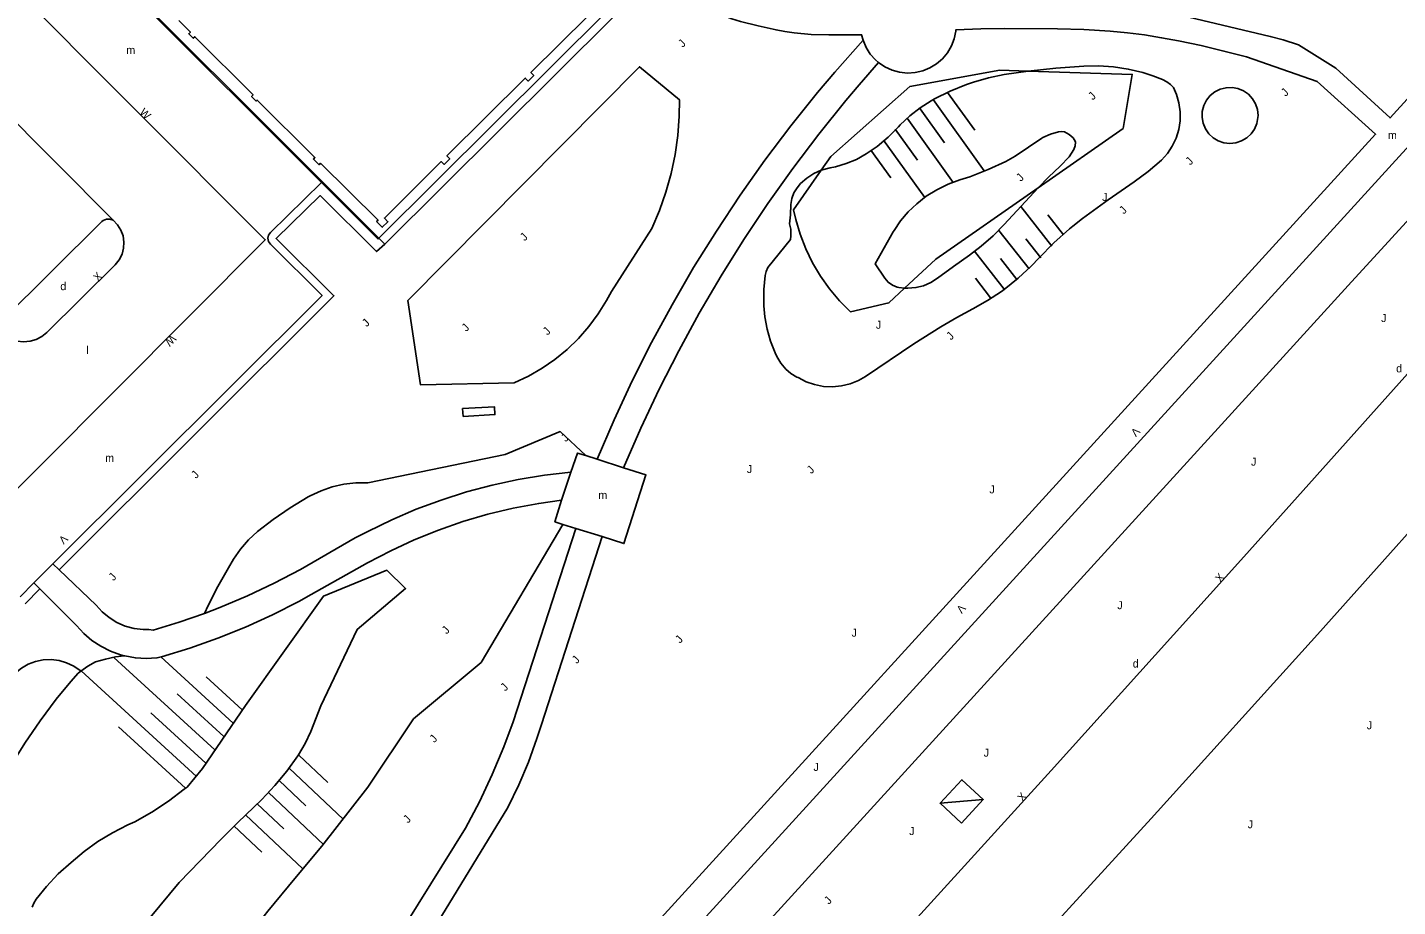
# Model space of a CAD drawing. Extents: x 134999 to 136502, y 457398 to 459002.
# Drawn here: x 135729.1 to 135814.7, y 458479.7 to 458534.7 of the extents above; entities that cross this region are included whole.
import ezdxf

# ---------------------------------------------------------------- set-up
doc = ezdxf.new("R2010")
doc.units = 0
for name, color, linetype in [('RI_DGTB_18', 7, 'Continuous'), ('RI_DGTB_19', 7, 'Continuous'), ('RI_DGTB_29', 7, 'Continuous'), ('RI_DGTB_3', 7, 'Continuous'), ('RI_DGTB_30', 7, 'Continuous'), ('RI_DGTB_31', 7, 'Continuous'), ('RI_DGTB_32', 7, 'Continuous'), ('RI_DGTB_43', 7, 'Continuous'), ('RI_DGTB_53', 7, 'Continuous'), ('RI_DGTB_54', 7, 'Continuous')]:
    doc.layers.add(name, color=color, linetype=linetype)

msp = doc.modelspace()

# ---------------------------------------------------------------- linework, layer by layer
at = {"layer": 'RI_DGTB_18'}
for p, q in [((135785.68, 458530.169), (135788.88, 458525.711)), ((135786.592, 458530.615), (135788.281, 458528.26)), ((135784.868, 458529.586), (135786.391, 458527.465)), ((135783.316, 458528.319), (135784.702, 458526.387)), ((135784.055, 458529.003), (135786.94, 458524.985)), ((135782.582, 458527.625), (135785.157, 458524.037)), ((135781.799, 458527.001), (135783.038, 458525.276)), ((135793.102, 458521.006), (135791.166, 458523.485)), ((135793.819, 458521.711), (135792.848, 458522.955)), ((135791.676, 458519.583), (135789.795, 458521.992)), ((135792.407, 458520.27), (135791.475, 458521.465)), ((135790.122, 458518.322), (135788.27, 458520.695)), ((135790.921, 458518.923), (135789.898, 458520.235)), ((135789.277, 458517.779), (135788.321, 458519.004)), ((135740.806, 458489.525), (135734.508, 458495.299)), ((135741.955, 458491.184), (135737.443, 458495.32)), ((135739.667, 458487.855), (135732.465, 458494.457)), ((135742.524, 458492.019), (135740.276, 458494.08)), ((135741.381, 458490.354), (135738.47, 458493.021)), ((135740.255, 458488.673), (135736.81, 458491.831)), ((135738.98, 458487.129), (135734.803, 458490.957)), ((135746.066, 458489.185), (135747.873, 458487.476)), ((135745.462, 458488.38), (135748.836, 458485.189)), ((135744.838, 458487.594), (135746.498, 458486.023)), ((135744.172, 458486.847), (135747.618, 458483.587)), ((135742.733, 458485.456), (135746.313, 458482.068)), ((135743.465, 458486.139), (135745.124, 458484.57)), ((135742.009, 458484.764), (135743.75, 458483.117))]:
    msp.add_line(p, q, dxfattribs=at)
for points in [[(135778.699, 458525.752), (135778.227, 458525.541), (135777.794, 458525.261), (135777.409, 458524.916), (135777.184, 458524.656), (135776.984, 458524.333), (135776.855, 458523.976), (135776.804, 458523.6), (135776.779, 458522.969), (135776.709, 458522.389), (135776.796, 458522.059), (135776.804, 458521.717), (135776.797, 458521.656), (135776.784, 458521.428), (135775.357, 458519.666), (135775.254, 458519.421), (135775.193, 458519.163), (135775.106, 458518.293), (135775.1, 458517.419), (135775.106, 458517.281), (135775.169, 458516.58), (135775.307, 458515.813), (135775.523, 458515.063), (135775.815, 458514.34), (135775.926, 458514.111), (135776.175, 458513.695), (135776.481, 458513.318), (135776.8, 458513.038), (135777.166, 458512.823), (135777.249, 458512.786), (135777.75, 458512.529), (135778.282, 458512.345), (135778.835, 458512.239), (135779.397, 458512.212), (135779.958, 458512.264), (135780.505, 458512.396), (135781.029, 458512.604), (135781.459, 458512.845), (135784.478, 458514.887), (135786.163, 458515.959), (135787.155, 458516.546), (135788.172, 458517.09), (135789.081, 458517.596), (135789.949, 458518.171), (135790.131, 458518.304), (135791.004, 458519.004), (135791.824, 458519.765), (135792.296, 458520.255), (135793.223, 458521.201), (135794.205, 458522.09), (135794.41, 458522.262), (135795.023, 458522.741), (135796.613, 458523.906), (135798.235, 458525.026), (135799.111, 458525.673), (135799.946, 458526.372), (135800.316, 458526.789), (135800.623, 458527.255), (135800.86, 458527.76), (135801.023, 458528.294), (135801.107, 458528.845), (135801.113, 458529.403), (135801.038, 458529.956), (135800.885, 458530.493), (135800.698, 458530.923), (135800.52, 458531.114), (135800.281, 458531.285), (135800.019, 458531.419), (135799.408, 458531.655), (135798.784, 458531.854), (135797.871, 458532.075), (135796.943, 458532.217), (135796.006, 458532.28), (135795.093, 458532.265), (135793.358, 458532.135), (135791.628, 458531.944)], [(135778.699, 458525.752), (135779.256, 458525.898), (135779.589, 458525.965), (135780.258, 458526.16), (135780.901, 458526.43), (135781.508, 458526.772), (135782.181, 458527.242), (135782.874, 458527.821), (135783.514, 458528.458), (135783.629, 458528.581), (135784.224, 458529.146), (135784.872, 458529.65), (135785.565, 458530.089), (135785.775, 458530.206), (135786.756, 458530.696), (135787.771, 458531.114), (135788.202, 458531.265), (135789.153, 458531.536), (135790.124, 458531.729), (135791.628, 458531.944)], [(135792.252, 458524.656), (135792.885, 458525.311), (135793.625, 458525.994), (135794.172, 458526.578), (135794.478, 458527.048), (135794.563, 458527.265), (135794.571, 458527.498), (135794.56, 458527.559), (135794.44, 458527.771), (135794.183, 458527.991), (135793.885, 458528.151), (135793.702, 458528.168), (135793.518, 458528.151), (135793.014, 458528.007), (135792.538, 458527.788), (135792.471, 458527.749), (135790.803, 458526.636), (135790.216, 458526.296), (135789.113, 458525.785), (135787.979, 458525.347), (135787.359, 458525.143), (135786.625, 458524.874), (135785.923, 458524.532), (135785.259, 458524.119), (135784.66, 458523.658), (135784.127, 458523.151), (135783.652, 458522.59), (135783.241, 458521.98), (135783.191, 458521.895), (135782.071, 458519.892), (135782.66, 458519.001), (135782.873, 458518.751), (135783.139, 458518.559), (135783.444, 458518.438), (135783.551, 458518.414), (135783.905, 458518.375)], [(135792.252, 458524.656), (135790.127, 458522.356), (135789.437, 458521.646), (135788.691, 458520.995), (135787.958, 458520.448), (135786.948, 458519.734), (135785.955, 458518.996), (135785.538, 458518.728), (135785.084, 458518.531), (135784.604, 458518.41), (135784.11, 458518.367), (135783.948, 458518.37), (135783.905, 458518.375)], [(135763.989, 458507.907), (135762.384, 458509.412), (135758.96, 458507.986), (135750.368, 458506.212), (135749.622, 458506.205), (135748.881, 458506.118), (135748.153, 458505.953), (135747.448, 458505.711), (135746.772, 458505.394), (135746.644, 458505.324), (135745.525, 458504.649), (135744.45, 458503.907), (135743.489, 458503.156), (135742.925, 458502.637), (135742.418, 458502.061), (135741.974, 458501.437), (135741.658, 458500.889), (135741.003, 458499.723), (135740.401, 458498.529), (135740.177, 458498.047)], [(135731.718, 458469.696), (135733.301, 458469.825), (135734.051, 458469.94), (135734.784, 458470.133), (135735.493, 458470.402), (135735.893, 458470.593), (135736.638, 458471.024), (135737.341, 458471.521), (135737.994, 458472.082), (135738.592, 458472.701), (135738.869, 458473.031), (135739.928, 458474.215), (135741.098, 458475.669), (135742.092, 458476.81), (135743.445, 458478.563), (135744.135, 458479.429), (135745.809, 458481.467), (135747.501, 458483.489), (135750.381, 458487.175), (135753.222, 458491.453), (135757.447, 458494.986), (135762.551, 458503.611)], [(135736.783, 458479.039), (135738.595, 458481.213), (135741.206, 458483.935), (135742.241, 458484.981), (135743.755, 458486.421), (135744.566, 458487.279), (135745.317, 458488.189), (135746.005, 458489.148), (135746.041, 458489.202), (135746.461, 458489.916), (135746.811, 458490.667), (135747.443, 458492.267), (135749.698, 458497.047), (135752.733, 458499.601), (135751.562, 458500.744), (135747.602, 458499.113), (135745.159, 458495.712), (135742.738, 458492.295), (135740.043, 458488.344), (135739.078, 458487.191), (135738.903, 458487.048), (135737.919, 458486.305), (135736.889, 458485.627), (135735.817, 458485.017), (135735.376, 458484.822), (135734.426, 458484.338), (135733.515, 458483.785), (135732.649, 458483.164), (135731.831, 458482.481), (135731.038, 458481.756), (135730.301, 458480.974), (135729.658, 458480.186), (135729.509, 458479.941), (135729.411, 458479.671)], [(135735.148, 458495.395), (135734.616, 458495.321), (135733.982, 458495.19), (135733.36, 458495.012), (135732.883, 458494.754), (135732.441, 458494.44)], [(135732.441, 458494.44), (135732.276, 458494.3), (135731.829, 458493.79), (135730.911, 458492.677), (135729.895, 458491.327), (135728.943, 458489.931), (135728.059, 458488.492), (135726.302, 458485.28), (135725.68, 458484.052), (135725.536, 458483.75), (135725.061, 458482.637), (135724.66, 458481.495), (135724.286, 458480.238), (135723.953, 458478.969)]]:
    msp.add_lwpolyline(points, dxfattribs=at)
at = {"layer": 'RI_DGTB_19'}
for points in [[(135752.87, 458517.6), (135753.67, 458512.33), (135759.51, 458512.45), (135760.4, 458512.873), (135761.252, 458513.367), (135762.061, 458513.928), (135762.823, 458514.553), (135763.531, 458515.237), (135764.181, 458515.977), (135764.769, 458516.767), (135765.291, 458517.603), (135765.59, 458518.16), (135768.12, 458522.11), (135768.596, 458523.226), (135768.997, 458524.371), (135769.322, 458525.54), (135769.57, 458526.727), (135769.738, 458527.929), (135769.827, 458529.138), (135769.84, 458530.16), (135767.34, 458532.22), (135752.87, 458517.6)], [(135791.628, 458531.944), (135789.86, 458532), (135784.23, 458530.99), (135779.29, 458526.6), (135778.699, 458525.752)], [(135792.252, 458524.656), (135797.55, 458528.36), (135798.12, 458531.74), (135791.628, 458531.944)], [(135802.484, 458529.056), (135802.549, 458528.688), (135802.691, 458528.342), (135802.903, 458528.035), (135803.175, 458527.779), (135803.496, 458527.587), (135803.849, 458527.467), (135804.221, 458527.425), (135804.592, 458527.463), (135804.947, 458527.579), (135805.27, 458527.768), (135805.544, 458528.021), (135805.759, 458528.326), (135805.905, 458528.671), (135805.973, 458529.038), (135805.979, 458529.174), (135805.939, 458529.546), (135805.821, 458529.9), (135805.631, 458530.222), (135805.376, 458530.495), (135805.07, 458530.709), (135804.725, 458530.852), (135804.357, 458530.919), (135803.984, 458530.906), (135803.622, 458530.815), (135803.287, 458530.648), (135802.996, 458530.414), (135802.761, 458530.124), (135802.593, 458529.791), (135802.499, 458529.429), (135802.484, 458529.056)], [(135778.699, 458525.752), (135776.97, 458523.27), (135777.103, 458522.68), (135777.38, 458521.747), (135777.733, 458520.84), (135778.158, 458519.966), (135778.655, 458519.129), (135779.218, 458518.335), (135779.844, 458517.591), (135780.53, 458516.9), (135782.92, 458517.46), (135783.905, 458518.375)], [(135792.252, 458524.656), (135785.85, 458520.18), (135783.905, 458518.375)], [(135732.441, 458494.44), (135732.407, 458494.469), (135732.002, 458494.751), (135731.557, 458494.964), (135731.083, 458495.102), (135730.593, 458495.163), (135730.1, 458495.143), (135729.616, 458495.044), (135729.155, 458494.869), (135728.728, 458494.621), (135728.346, 458494.308), (135728.02, 458493.937), (135727.759, 458493.519), (135727.568, 458493.064), (135727.452, 458492.584), (135727.416, 458492.092), (135727.46, 458491.6), (135714.46, 458478.41), (135712.7, 458480.19), (135711.42, 458478.92), (135710.327, 458480.022), (135710.535, 458480.225)]]:
    msp.add_lwpolyline(points, dxfattribs=at)
at = {"layer": 'RI_DGTB_3'}
for q in [(135765.736, 458535.362), (135751.065, 458521.498)]:
    msp.add_line((135751.432, 458521.13), q, dxfattribs=at)
for points in [[(135751.065, 458521.498), (135730.234, 458542.332), (135744.517, 458556.585), (135756.157, 458544.979)], [(135738.566, 458535.1), (135739.287, 458534.379), (135739.186, 458534.282), (135739.469, 458533.999), (135739.57, 458534.096), (135743.209, 458530.457), (135743.108, 458530.36), (135743.391, 458530.077), (135743.456, 458530.133), (135747.068, 458526.542), (135746.974, 458526.449), (135747.326, 458526.094), (135747.422, 458526.19), (135751.011, 458522.622), (135750.918, 458522.537), (135751.27, 458522.182), (135751.625, 458522.534), (135751.406, 458522.754), (135754.959, 458526.29), (135755.136, 458526.113), (135755.491, 458526.465), (135755.315, 458526.643), (135760.201, 458531.505), (135760.378, 458531.326), (135760.732, 458531.679), (135760.555, 458531.856), (135764.125, 458535.409)]]:
    msp.add_lwpolyline(points, dxfattribs=at)
at = {"layer": 'RI_DGTB_30'}
for points in [[(135787.448, 458484.94), (135788.813, 458486.402), (135787.483, 458487.643), (135786.118, 458486.181), (135787.448, 458484.94)], [(135786.118, 458486.181), (135788.813, 458486.402)]]:
    msp.add_lwpolyline(points, dxfattribs=at)
at = {"layer": 'RI_DGTB_32'}
msp.add_lwpolyline([(135756.32, 458510.35), (135758.31, 458510.47), (135758.28, 458510.969), (135756.29, 458510.849), (135756.32, 458510.35)], dxfattribs=at)
at = {"layer": 'RI_DGTB_53'}
for p, q in [((135779.54, 458531.881), (135781.306, 458533.879)), ((135781.063, 458531.091), (135782.272, 458532.478))]:
    msp.add_line(p, q, dxfattribs=at)
for points in [[(135881.752, 458600), (135880.794, 458598.897), (135844.235, 458555.713), (135843.089, 458554.354), (135841.884, 458553.048), (135840.621, 458551.797), (135839.302, 458550.605), (135837.932, 458549.473), (135837.39, 458549.053), (135833.922, 458546.549), (135832.667, 458545.624), (135831.462, 458544.636), (135830.308, 458543.588), (135829.21, 458542.482), (135828.17, 458541.321), (135827.936, 458541.042), (135755.358, 458461.368), (135746.263, 458451.283), (135742.865, 458447.584)], [(135827.98, 458544.135), (135827.12, 458543.21), (135814.23, 458529.024), (135810.83, 458532.12), (135808.505, 458533.582), (135807.544, 458533.893), (135806.747, 458534.117), (135801.659, 458535.312), (135800.319, 458535.61), (135798.969, 458535.855), (135797.976, 458535.999), (135796.979, 458536.111), (135794.98, 458536.271), (135793.431, 458536.339), (135791.881, 458536.345), (135790.328, 458536.291), (135786.842, 458536.044), (135786.83, 458536.07)], [(135850.727, 458543.322), (135840.561, 458531.596), (135830.334, 458519.923), (135820.048, 458508.302), (135809.702, 458496.735), (135799.296, 458485.221), (135788.831, 458473.76), (135778.307, 458462.354), (135771.356, 458454.885)], [(135767.93, 458537.567), (135769.031, 458537.166), (135770.109, 458536.705), (135770.73, 458536.396), (135771.935, 458535.706), (135772.567, 458535.418), (135773.104, 458535.22), (135773.651, 458535.055), (135774.759, 458534.772), (135775.87, 458534.518), (135776.43, 458534.413), (135776.995, 458534.336), (135778.075, 458534.245), (135779.159, 458534.21), (135781.218, 458534.218), (135781.306, 458533.879)], [(135751.74, 458460.41), (135813.32, 458528), (135809.68, 458531.29), (135805.257, 458532.831), (135803.85, 458533.202), (135802.434, 458533.539), (135801.009, 458533.838), (135799.95, 458534.033), (135798.886, 458534.204), (135797.818, 458534.344), (135796.747, 458534.451), (135795.106, 458534.556), (135793.462, 458534.597), (135790.173, 458534.605), (135788.671, 458534.584), (135787.104, 458534.531), (135787.096, 458534.452), (135787, 458533.974), (135786.827, 458533.518), (135786.581, 458533.096), (135786.271, 458532.72), (135785.903, 458532.4), (135785.488, 458532.144), (135785.036, 458531.959), (135784.561, 458531.851), (135784.074, 458531.821), (135783.589, 458531.872), (135783.119, 458532.001), (135782.676, 458532.205), (135782.272, 458532.478)], [(135781.306, 458533.879), (135781.494, 458533.429), (135781.754, 458533.015), (135782.077, 458532.65), (135782.272, 458532.478)], [(135743.626, 458444.016), (135750.851, 458451.704), (135757.702, 458459.364), (135803.695, 458509.861), (135811.62, 458518.544), (135817.073, 458524.507)], [(135817.08, 458515.01), (135805.099, 458501.588), (135793.058, 458488.219), (135780.958, 458474.903), (135768.799, 458461.642), (135766.633, 458459.292)]]:
    msp.add_lwpolyline(points, dxfattribs=at)
at = {"layer": 'RI_DGTB_54'}
for p, q in [((135731.519, 458540.933), (135747.475, 458524.975)), ((135731.519, 458540.933), (135747.475, 458524.975)), ((135731.519, 458540.933), (135747.475, 458524.975)), ((135751.065, 458521.498), (135765.386, 458535.746)), ((135723.473, 458533.66), (135734.469, 458522.627)), ((135747.475, 458524.975), (135751.008, 458521.442)), ((135747.475, 458524.975), (135751.008, 458521.442)), ((135747.475, 458524.975), (135751.008, 458521.442)), ((135751.065, 458521.498), (135751.008, 458521.442)), ((135763.989, 458507.907), (135764.69, 458507.69)), ((135764.69, 458507.69), (135766.35, 458507.15)), ((135762.46, 458505.12), (135763.06, 458506.88)), ((135763.36, 458503.35), (135762.551, 458503.611)), ((135765, 458502.85), (135763.36, 458503.35)), ((135729.512, 458499.95), (135730.705, 458501.142)), ((135731.085, 458500.769), (135730.705, 458501.142)), ((135728.647, 458499.087), (135729.512, 458499.95)), ((135728.965, 458498.653), (135729.887, 458499.573)), ((135729.887, 458499.573), (135729.512, 458499.95))]:
    msp.add_line(p, q, dxfattribs=at)
for points in [[(135725.186, 458502.545), (135743.966, 458521.404), (135727.721, 458537.712)], [(135764.69, 458507.69), (135765.753, 458510.155), (135766.889, 458512.587), (135768.097, 458514.984), (135769.376, 458517.344), (135770.725, 458519.665), (135772.142, 458521.944), (135773.627, 458524.181), (135775.178, 458526.372), (135776.793, 458528.516), (135778.471, 458530.611), (135779.54, 458531.881)], [(135766.35, 458507.15), (135767.424, 458509.619), (135768.571, 458512.056), (135769.79, 458514.457), (135771.079, 458516.821), (135772.438, 458519.145), (135773.866, 458521.428), (135775.361, 458523.668), (135776.922, 458525.862), (135778.547, 458528.009), (135780.235, 458530.107), (135781.063, 458531.091)], [(135730.705, 458501.142), (135747.518, 458517.922), (135744.287, 458521.125), (135744.174, 458521.294), (135744.134, 458521.493), (135744.173, 458521.692), (135744.285, 458521.861), (135747.475, 458524.975)], [(135731.085, 458500.769), (135748.25, 458517.901), (135744.639, 458521.48), (135747.386, 458524.163), (135750.923, 458520.665), (135751.432, 458521.13)], [(135734.469, 458522.627), (135734.26, 458522.695), (135734.041, 458522.685), (135733.839, 458522.597), (135733.764, 458522.538), (135727.501, 458516.327), (135727.4, 458516.129), (135727.375, 458515.907), (135727.43, 458515.692), (135727.502, 458515.571)], [(135734.469, 458522.627), (135734.739, 458522.345), (135734.946, 458522.013), (135735.081, 458521.647), (135735.139, 458521.26), (135735.117, 458520.87), (135735.016, 458520.493), (135734.841, 458520.144), (135734.598, 458519.837), (135730.329, 458515.612), (135730.016, 458515.358), (135729.658, 458515.17), (135729.271, 458515.057), (135728.87, 458515.022), (135728.469, 458515.067), (135728.084, 458515.189), (135727.732, 458515.386), (135727.502, 458515.571)], [(135763.06, 458506.88), (135763.46, 458508.07), (135763.989, 458507.907)], [(135763.06, 458506.88), (135761.408, 458506.688), (135759.767, 458506.416), (135758.141, 458506.066), (135756.534, 458505.639), (135754.949, 458505.134), (135753.39, 458504.554), (135751.861, 458503.9), (135750.365, 458503.172), (135749.59, 458502.76), (135746.17, 458500.8), (135744.525, 458499.932), (135742.845, 458499.136), (135741.132, 458498.413), (135740.177, 458498.047)], [(135766.35, 458507.15), (135767.74, 458506.71), (135766.37, 458502.41), (135765, 458502.85)], [(135735.148, 458495.395), (135735.19, 458495.384), (135735.854, 458495.263), (135736.527, 458495.222), (135737.2, 458495.26), (135737.48, 458495.33), (135739.253, 458495.873), (135741, 458496.492), (135742.72, 458497.186), (135744.407, 458497.953), (135746.06, 458498.792), (135746.84, 458499.22), (135750.36, 458501.21), (135751.799, 458501.963), (135753.273, 458502.644), (135754.779, 458503.251), (135756.313, 458503.784), (135757.872, 458504.24), (135759.451, 458504.62), (135761.046, 458504.921), (135762.46, 458505.12)], [(135762.46, 458505.12), (135762.06, 458503.77), (135762.551, 458503.611)], [(135738.064, 458449.596), (135740.516, 458452.667), (135741.481, 458454.225), (135742.332, 458455.652), (135743.114, 458457.118), (135743.824, 458458.62), (135744.461, 458460.155), (135745.023, 458461.718), (135745.51, 458463.307), (135745.66, 458463.86), (135746.8, 458468.29), (135747.182, 458469.348), (135747.638, 458470.377), (135748.166, 458471.371), (135748.764, 458472.324), (135749.18, 458472.91), (135756.47, 458484.61), (135757.341, 458486.271), (135758.14, 458487.967), (135758.866, 458489.696), (135759.45, 458491.26), (135763.36, 458503.35)], [(135740.55, 458449.222), (135741.739, 458451.731), (135742.335, 458452.356), (135743.235, 458453.753), (135744.066, 458455.19), (135744.827, 458456.667), (135745.515, 458458.178), (135746.131, 458459.72), (135746.671, 458461.291), (135747.08, 458462.68), (135748.13, 458466.91), (135748.514, 458468.031), (135748.973, 458469.124), (135749.504, 458470.183), (135750.106, 458471.204), (135750.6, 458471.94), (135759.12, 458485.92), (135759.799, 458487.321), (135760.405, 458488.755), (135760.937, 458490.218), (135761.22, 458491.11), (135765, 458502.85)], [(135731.085, 458500.769), (135733.4, 458498.56), (135733.782, 458498.141), (135734.218, 458497.779), (135734.702, 458497.482), (135735.222, 458497.257), (135735.769, 458497.106), (135736.331, 458497.034), (135736.7, 458497.03), (135736.96, 458497), (135738.579, 458497.492), (135740.177, 458498.047)], [(135729.887, 458499.573), (135732.17, 458497.29), (135732.626, 458496.796), (135733.137, 458496.361), (135733.697, 458495.988), (135734.296, 458495.685), (135734.928, 458495.456), (135735.148, 458495.395)]]:
    msp.add_lwpolyline(points, dxfattribs=at)

# ---------------------------------------------------------------- texts
at = {"layer": 'RI_DGTB_29'}
for p in [(135731.163, 458518.253), (135814.61, 458513.112), (135798.152, 458494.66)]:
    msp.add_text('d', height=0.5, dxfattribs=at).set_placement(p)
at = {"layer": 'RI_DGTB_30'}
for s, height, rotation, p in [('W', 0.499, 314.89755, (135736.071, 458529.33)), ('X', 0.5, 45.07622, (135733.514, 458518.761)), ('W', 0.5, 225.0762, (135738.094, 458515.507)), ('V', 0.5, 226.92972, (135798.294, 458509.719)), ('V', 0.5, 225.0762, (135731.339, 458502.998)), ('X', 0.5, 48.23131, (135803.624, 458499.944)), ('V', 0.5, 229.707, (135787.387, 458498.658)), ('X', 0.5, 48.14442, (135791.271, 458486.244))]:
    msp.add_text(s, height=height, rotation=rotation, dxfattribs=at).set_placement(p)
at = {"layer": 'RI_DGTB_31'}
for rotation, p in [(45.1113, (135770.042, 458533.394)), (45.1113, (135807.705, 458530.328)), (45.1113, (135795.664, 458530.104)), (45.1113, (135801.744, 458526.033)), (45.1113, (135791.164, 458525.01)), (359.99963, (135796.24, 458523.83)), (45.1113, (135797.598, 458522.971)), (45.1113, (135760.172, 458521.295)), (45.1113, (135750.299, 458515.924)), (359.99963, (135782.11, 458515.84)), (359.99963, (135813.67, 458516.26)), (45.1113, (135756.523, 458515.63)), (45.1113, (135761.598, 458515.405)), (45.1113, (135786.799, 458515.099)), (45.1113, (135762.732, 458508.734)), (359.99963, (135805.54, 458507.28)), (47.97441, (135739.649, 458506.439)), (359.99963, (135774.05, 458506.82)), (45.1113, (135778.078, 458506.739)), (359.99963, (135789.2, 458505.55)), (47.97441, (135734.491, 458500.045)), (359.99963, (135797.19, 458498.31)), (47.05003, (135755.301, 458496.72)), (47.05003, (135769.873, 458496.14)), (359.99963, (135780.59, 458496.59)), (47.05003, (135763.427, 458494.865)), (47.05003, (135758.964, 458493.151)), (359.99973, (135812.771, 458490.802)), (47.05003, (135754.532, 458489.931)), (359.99963, (135788.84, 458489.09)), (47.05003, (135752.885, 458484.898)), (359.99963, (135784.19, 458484.19)), (359.99973, (135805.331, 458484.612)), (47.05003, (135779.178, 458479.823))]:
    msp.add_text('J', height=0.5, rotation=rotation, dxfattribs=at).set_placement(p)
msp.add_text('J', height=0.5, dxfattribs=at).set_placement((135778.21, 458488.199))
at = {"layer": 'RI_DGTB_43'}
for s, p in [('m', (135735.285, 458533.013)), ('m', (135814.092, 458527.694)), ('l', (135732.794, 458514.256)), ('m', (135733.966, 458507.515)), ('m', (135764.772, 458505.194))]:
    msp.add_text(s, height=0.5, dxfattribs=at).set_placement(p)

doc.saveas('drawing.dxf')
